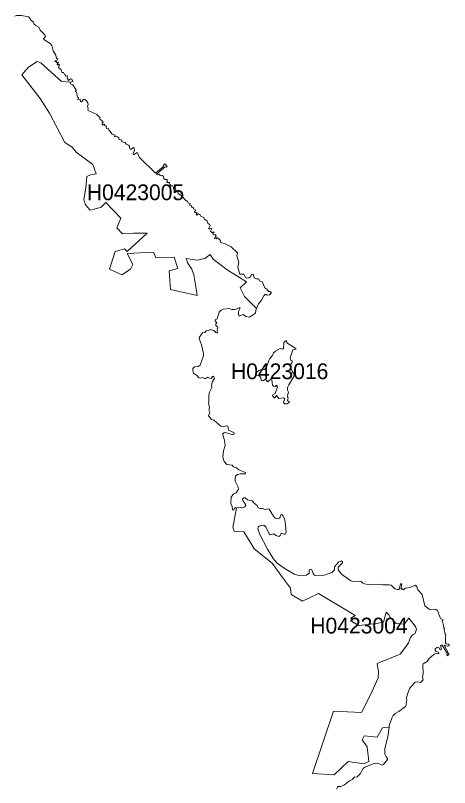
# Model space of a CAD drawing. Extents: x 369010 to 739155, y 6377141 to 6616555.
# Drawn here: x 598036 to 600789, y 6609518 to 6614411 of the extents above; entities that cross this region are included whole.
import ezdxf
from ezdxf.enums import TextEntityAlignment as Align

# ---------------------------------------------------------------- set-up
doc = ezdxf.new("R2010")
doc.units = 0
doc.header["$LTSCALE"] = 40
doc.layers.add('1', color=7, linetype='Continuous', lineweight=13)
doc.layers.add('2', color=7, linetype='Continuous')

msp = doc.modelspace()

# ---------------------------------------------------------------- linework, layer by layer
at = {"layer": '1'}
for points in [[(598870.6, 6613031.35), (598784.7, 6613031.35), (598714.86, 6613027.38), (598678.61, 6613064.95), (598704.1, 6613125.36), (598608.61, 6613224.66), (598579.15, 6613196.36), (598528.17, 6613181.63), (598510.63, 6613177.66), (598479.84, 6613209.77), (598469.09, 6613244.69), (598482.49, 6613317.18), (598487.79, 6613390.99), (598511.29, 6613400.43), (598548.2, 6613407.21), (598525.85, 6613465.47), (598420.59, 6613544.91), (598395.93, 6613575.2), (598350.09, 6613605.49), (598251.45, 6613792.51), (598192.53, 6613883.53), (598076.18, 6614033.48), (598118.71, 6614083.96), (598173.5, 6614119.71), (598196, 6614110.77), (598328.08, 6613992.1), (598383.69, 6613987.47), (598399.08, 6613993.26), (598393.78, 6614006.01), (598385.01, 6614009.81), (598373.09, 6613999.05), (598368.46, 6614000.87), (598368.46, 6614012.13), (598363.49, 6614013.78), (598367.13, 6614028.18), (598354.39, 6614025.2), (598354.39, 6614035.13), (598347.11, 6614037.62), (598340.16, 6614048.87), (598330.89, 6614048.54), (598325.76, 6614065.42), (598308.55, 6614080.48), (598314.34, 6614100.34), (598310.53, 6614102.33), (598305.73, 6614097.53), (598300.6, 6614097.53), (598300.11, 6614102.83), (598309.87, 6614114.74), (598298.12, 6614113.09), (598295.31, 6614118.38), (598286.2, 6614117.72), (598287.53, 6614122.69), (598302.26, 6614129.47), (598303.91, 6614134.93), (598295.47, 6614137.42), (598292.49, 6614158.43), (598275.94, 6614186.74), (598266.18, 6614219.67), (598255.92, 6614232.41), (598216.53, 6614257.41), (598214.71, 6614263.36), (598225.96, 6614277.6), (598222.98, 6614287.03), (598191.87, 6614318.31), (598184.92, 6614337.34), (598165.22, 6614346.28), (598154.96, 6614354.89), (598149.99, 6614367.96), (598131.29, 6614382.86), (598129.31, 6614389.64), (598118.71, 6614401.56), (598075.35, 6614410.83), (598043.08, 6614410.5), (598031.33, 6614405.37)], [(598976.19, 6613377.42), (598973.71, 6613392.98), (598967.75, 6613397.45), (598962.29, 6613393.81), (598953.18, 6613395.63), (598947.72, 6613404.07), (598936.14, 6613399.93), (598930.01, 6613405.56), (598985.13, 6613452.39), (598991.58, 6613449.75), (598997.71, 6613454.55), (598986.29, 6613469.77), (598973.54, 6613459.01), (598975.03, 6613454.71), (598924.22, 6613410.52), (598820.12, 6613512.64), (598809.53, 6613540.11), (598804.07, 6613539.78), (598788.51, 6613528.69), (598781.72, 6613530.35), (598780.73, 6613533.66), (598791.82, 6613553.19), (598789.34, 6613570.07), (598784.7, 6613573.87), (598768.81, 6613562.45), (598763.85, 6613564.44), (598759.21, 6613574.04), (598759.21, 6613582.65), (598755.08, 6613588.11), (598737.86, 6613594.73), (598732.07, 6613605.98), (598711.05, 6613610.78), (598710.39, 6613620.05), (598694.17, 6613625.68), (598691.19, 6613635.11), (598678.45, 6613642.89), (598666.37, 6613641.73), (598664.05, 6613644.71), (598668.19, 6613652.99), (598649.82, 6613658.28), (598628.47, 6613686.09), (598624.66, 6613695.85), (598614.07, 6613695.02), (598611.09, 6613698.66), (598614.07, 6613708.93), (598605.46, 6613712.07), (598599.5, 6613721.01), (598587.09, 6613715.71), (598585.43, 6613722.66), (598586.43, 6613727.79), (598592.05, 6613732.76), (598591.06, 6613737.06), (598584.11, 6613745.67), (598570.7, 6613754.44), (598570.37, 6613764.37), (598553.16, 6613783.73), (598496.23, 6613808.39), (598494.24, 6613813.52), (598497.55, 6613821.3), (598493.25, 6613835.37), (598496.72, 6613846.46), (598495.07, 6613857.22), (598487.62, 6613869.96), (598476.7, 6613877.91), (598467.43, 6613877.91), (598454.36, 6613863.18), (598448.4, 6613865.66), (598445.75, 6613880.55), (598431.68, 6613879.23), (598434.83, 6613890.98), (598429.7, 6613893.96), (598423.08, 6613924.25), (598415.46, 6613928.88), (598420.1, 6613935.5), (598419.77, 6613942.62), (598399.41, 6613971.25), (598385.51, 6613977.21), (598382.53, 6613987.14), (598383.69, 6613987.47), (598328.08, 6613992.1), (598196, 6614110.77), (598173.5, 6614119.71), (598118.71, 6614083.96), (598076.18, 6614033.48), (598192.53, 6613883.53), (598251.45, 6613792.51), (598350.09, 6613605.49), (598395.93, 6613575.2), (598420.59, 6613544.91), (598525.85, 6613465.47), (598548.2, 6613407.21), (598511.29, 6613400.43), (598487.79, 6613390.99), (598482.49, 6613317.18), (598469.09, 6613244.69), (598479.84, 6613209.77), (598510.63, 6613177.66), (598528.17, 6613181.63), (598579.15, 6613196.36), (598608.61, 6613224.66)], [(599565.38, 6612554.37), (599576.64, 6612584.49), (599596.66, 6612606.83), (599610.24, 6612633.98), (599619.34, 6612641.59), (599625.63, 6612642.58), (599631.92, 6612638.94), (599646.98, 6612641.26), (599657.24, 6612650.2), (599657.24, 6612655.49), (599651.28, 6612660.95), (599641.68, 6612661.62), (599629.6, 6612675.85), (599616.52, 6612684.95), (599600.97, 6612723.51), (599584.91, 6612726.99), (599576.31, 6612740.89), (599564.89, 6612741.22), (599549.33, 6612748.84), (599542.88, 6612771.68), (599533.61, 6612770.19), (599526.66, 6612754.3), (599515.4, 6612748.34), (599504.31, 6612746.85), (599495.54, 6612749.33), (599483.29, 6612771.68), (599459.3, 6612771.51), (599446.22, 6612816.53), (599452.84, 6612846.65), (599440.26, 6612888.19), (599443.57, 6612906.23), (599403.85, 6612944.63), (599365.29, 6612964.65), (599338.48, 6612972.93), (599333.18, 6612986.34), (599318.62, 6613001.89), (599312.16, 6613002.22), (599308.19, 6612994.61), (599298.59, 6612997.59), (599309.02, 6613015.3), (599305.54, 6613020.1), (599295.94, 6613020.26), (599289.16, 6613024.4), (599288.5, 6613030.19), (599296.11, 6613036.98), (599292.3, 6613040.12), (599281.05, 6613036.48), (599271.95, 6613043.6), (599281.21, 6613060.98), (599277.57, 6613062.63), (599263.84, 6613055.68), (599261.19, 6613057.67), (599270.79, 6613076.87), (599269.46, 6613084.15), (599256.22, 6613095.24), (599252.58, 6613106.66), (599240.17, 6613116.59), (599234.54, 6613118.24), (599230.24, 6613129.66), (599211.37, 6613138.6), (599207.4, 6613147.54), (599200.28, 6613151.67), (599194.16, 6613151.67), (599186.88, 6613145.72), (599182.9, 6613148.36), (599183.24, 6613153.33), (599189.19, 6613160.28), (599185.22, 6613163.59), (599172.15, 6613161.93), (599171.48, 6613165.58), (599177.44, 6613174.02), (599174.79, 6613180.31), (599164.86, 6613184.44), (599162.71, 6613195.04), (599151.46, 6613196.36), (599152.29, 6613205.3), (599140.2, 6613208.11), (599143.18, 6613219.03), (599132.92, 6613221.35), (599123.98, 6613235.25), (599117.53, 6613236.74), (599088.57, 6613267.69), (599067.38, 6613283.58), (599064.73, 6613294.17), (599060.1, 6613299.14), (599046.86, 6613308.08), (599037.26, 6613309.07), (599037.59, 6613323.3), (599034.12, 6613330.42), (599018.89, 6613331.74), (599020.21, 6613339.02), (599011.77, 6613343.66), (599012.77, 6613351.93), (598995.88, 6613351.6), (599000.35, 6613359.22), (598995.72, 6613364.51), (598997.37, 6613369.15), (598995.55, 6613371.79), (598984.63, 6613371.13), (598976.19, 6613377.42)], [(598608.61, 6613224.66), (598704.1, 6613125.36), (598678.61, 6613064.95), (598714.86, 6613027.38), (598784.7, 6613031.35), (598870.6, 6613031.35), (598744.48, 6612915.83), (598728.26, 6612932.05), (598667.86, 6612914.51), (598631.78, 6612803.12), (598710.89, 6612768.2), (598765.34, 6612803.78), (598781.39, 6612833.24), (598743.82, 6612903.09), (598911.64, 6612911.2), (598925.71, 6612875.94), (599043.05, 6612879.92), (599066.55, 6612806.76), (599011.61, 6612792.7), (599018.89, 6612673.86), (599189.36, 6612636.29), (599185.06, 6612665.92), (599166.52, 6612767.37), (599154.11, 6612802.63), (599129.28, 6612842.02), (599118.85, 6612870.98), (599189.19, 6612860.55), (599236.86, 6612870.98), (599269.96, 6612895.8), (599290.65, 6612866.84), (599377.7, 6612798.49), (599501.83, 6612723.85), (599460.45, 6612684.62), (599489.42, 6612630.67), (599565.38, 6612554.37)], [(599279.56, 6611850.81), (599261.19, 6611873.49), (599267.81, 6611897.15), (599262.84, 6611908.74), (599265.82, 6611923.8), (599259.2, 6611957.89), (599263.17, 6611964.51), (599261.52, 6612002.08), (599267.48, 6612024.43), (599282.21, 6612053.89), (599280.22, 6612069.11), (599286.18, 6612091.46), (599297.27, 6612112.47), (599294.95, 6612121.25), (599290.81, 6612124.89), (599284.85, 6612122.57), (599276.25, 6612111.15), (599266.48, 6612111.48), (599252.91, 6612118.76), (599240.17, 6612109.83), (599233.88, 6612109.83), (599222.46, 6612116.45), (599206.57, 6612112.81), (599199.62, 6612114.13), (599186.21, 6612130.18), (599165.53, 6612144.91), (599160.56, 6612161.79), (599160.73, 6612172.72), (599172.31, 6612183.97), (599195.15, 6612186.12), (599207.56, 6612195.89), (599228.58, 6612254.15), (599228.25, 6612269.54), (599216.5, 6612322.83), (599203.26, 6612358.25), (599201.61, 6612371.16), (599220.97, 6612395.98), (599223.12, 6612402.93), (599236.2, 6612402.27), (599245.8, 6612412.86), (599261.19, 6612414.19), (599272.61, 6612421.14), (599293.46, 6612415.51), (599307.2, 6612400.95), (599318.29, 6612398.13), (599315.47, 6612418.16), (599318.62, 6612435.54), (599306.2, 6612446.3), (599307.53, 6612456.23), (599313.16, 6612463.51), (599302.56, 6612475.92), (599301.9, 6612482.21), (599314.48, 6612488.17), (599327.89, 6612531.2), (599340.63, 6612544.27), (599353.54, 6612549.24), (599390.61, 6612553.54), (599409.15, 6612546.92), (599427.52, 6612547.25), (599436.62, 6612550.56), (599457.97, 6612561.16), (599458.3, 6612551.56), (599449.53, 6612533.85), (599450.19, 6612516.63), (599454.17, 6612505.88), (599479.98, 6612515.48), (599497.86, 6612502.24), (599520.86, 6612499.26), (599558.27, 6612523.59), (599561.25, 6612542.95), (599565.38, 6612554.37), (599489.42, 6612630.67), (599460.45, 6612684.62), (599501.83, 6612723.85), (599377.7, 6612798.49), (599290.65, 6612866.84), (599269.96, 6612895.8), (599236.86, 6612870.98), (599189.19, 6612860.55), (599118.85, 6612870.98), (599129.28, 6612842.02), (599154.11, 6612802.63), (599166.52, 6612767.37), (599185.06, 6612665.92), (599189.36, 6612636.29), (599018.89, 6612673.86), (599011.61, 6612792.7), (599066.55, 6612806.76), (599043.05, 6612879.92), (598925.71, 6612875.94), (598911.64, 6612911.2), (598743.82, 6612903.09), (598781.39, 6612833.24), (598765.34, 6612803.78), (598710.89, 6612768.2), (598631.78, 6612803.12), (598667.86, 6612914.51), (598728.26, 6612932.05), (598744.48, 6612915.83), (598870.6, 6613031.35)], [(600370.73, 6609665.17), (600394.89, 6609695.95), (600395.22, 6609703.23), (600386.12, 6609712.17), (600379.33, 6609729.55), (600378.67, 6609766.45), (600396.38, 6609838.78), (600405.15, 6609900.35), (600364.27, 6609896.38), (600329.18, 6609838.28), (600248.25, 6609846.39), (600234.68, 6609820.74), (600265.8, 6609776.22), (600277.88, 6609684.37), (600244.12, 6609669.47), (600145.64, 6609684.37), (600057.92, 6609599.3), (599918.9, 6609607.41), (600052.46, 6610002.96), (600230.71, 6609994.52), (600287.31, 6610106.57), (600335.97, 6610214.64), (600337.29, 6610252.37), (600329.18, 6610305.01), (600474.99, 6610364.42), (600508.76, 6610407.62), (600528.95, 6610434.59), (600541.03, 6610469.18), (600553.11, 6610485.24), (600568.01, 6610492.02), (600578.76, 6610520.49), (600573.47, 6610539.36), (600530.27, 6610591.99), (600500.48, 6610554.25), (600450.5, 6610556.9), (600414.09, 6610594.64), (600404.65, 6610613.5), (600387.11, 6610629.72), (600369.57, 6610566.34), (600325.05, 6610558.23), (600214.33, 6610544.65), (600172.45, 6610568.98), (600161.69, 6610591.99), (600190, 6610608.21), (600161.69, 6610625.75), (599957.96, 6610747.23), (599905.33, 6610722.9), (599855.35, 6610698.57), (599785.17, 6610741.77), (599779.71, 6610780.99), (599736.52, 6610841.73), (599664.19, 6610939.38), (599549.33, 6611031.24), (599534.6, 6611056.89), (599484.29, 6611139.64), (599422.55, 6611141.96), (599414.44, 6611166.29), (599437.45, 6611290.91), (599428.18, 6611289.92), (599417.92, 6611277.01), (599412.95, 6611278.67), (599409.48, 6611300.02), (599401.87, 6611318.39), (599403.19, 6611360.42), (599420.9, 6611379.46), (599436.29, 6611386.41), (599451.19, 6611409.74), (599448.87, 6611421.66), (599430.17, 6611459.73), (599429.17, 6611476.77), (599431.99, 6611491.34), (599444.4, 6611502.1), (599461.12, 6611506.07), (599489.58, 6611505.41), (599493.22, 6611507.72), (599493.89, 6611514.01), (599451.85, 6611531.06), (599437.28, 6611544.13), (599417.92, 6611551.42), (599410.64, 6611560.35), (599375.88, 6611565.81), (599359.83, 6611584.02), (599351.88, 6611612.16), (599355.52, 6611653.04), (599364.96, 6611686.47), (599361.81, 6611720.4), (599349.57, 6611758.79), (599360.16, 6611767.07), (599368.27, 6611767.73), (599413.95, 6611753.83), (599419.91, 6611755.81), (599422.88, 6611761.11), (599420.57, 6611768.72), (599387.63, 6611782.46), (599382.83, 6611807.78), (599372.9, 6611809.77), (599355.52, 6611803.48), (599338.15, 6611808.11), (599293.46, 6611846.51), (599279.56, 6611850.81)], [(599683.88, 6611226.03), (599672.3, 6611238.12), (599644, 6611282.64), (599635.23, 6611283.8), (599619.34, 6611279.33), (599602.13, 6611286.28), (599585.41, 6611286.44), (599572.34, 6611293.73), (599568.86, 6611305.97), (599549, 6611319.38), (599537.91, 6611334.77), (599507.62, 6611341.72), (599493.56, 6611354.13), (599487.27, 6611353.8), (599476.84, 6611347.02), (599477.83, 6611336.76), (599495.54, 6611312.43), (599496.37, 6611304.98)], [(599496.37, 6611304.98), (599490.74, 6611297.2), (599476.84, 6611291.74), (599464.92, 6611293.39), (599437.45, 6611290.91), (599414.44, 6611166.29), (599422.55, 6611141.96), (599484.29, 6611139.64), (599534.6, 6611056.89), (599549.33, 6611031.24), (599664.19, 6610939.38), (599736.52, 6610841.73), (599779.71, 6610780.99), (599785.17, 6610741.77), (599855.35, 6610698.57), (599905.33, 6610722.9), (599957.96, 6610747.23), (600161.69, 6610625.75), (600190, 6610608.21), (600161.69, 6610591.99), (600172.45, 6610568.98), (600214.33, 6610544.65), (600325.05, 6610558.23), (600369.57, 6610566.34), (600387.11, 6610629.72), (600404.65, 6610613.5), (600414.09, 6610594.64), (600450.5, 6610556.9), (600500.48, 6610554.25), (600530.27, 6610591.99), (600573.47, 6610539.36), (600578.76, 6610520.49), (600568.01, 6610492.02), (600553.11, 6610485.24), (600541.03, 6610469.18), (600528.95, 6610434.59), (600508.76, 6610407.62), (600474.99, 6610364.42), (600329.18, 6610305.01), (600337.29, 6610252.37), (600335.97, 6610214.64), (600287.31, 6610106.57), (600230.71, 6609994.52), (600052.46, 6610002.96), (599918.9, 6609607.41), (600057.92, 6609599.3), (600145.64, 6609684.37), (600244.12, 6609669.47), (600277.88, 6609684.37), (600265.8, 6609776.22), (600234.68, 6609820.74), (600248.25, 6609846.39), (600329.18, 6609838.28), (600364.27, 6609896.38), (600405.15, 6609900.35), (600406.64, 6609911.11), (600421.7, 6609957.12), (600430.64, 6609974.16), (600444.71, 6609987.9), (600468.04, 6610000.81), (600509.42, 6610031.26), (600514.05, 6610040.86), (600512.73, 6610056.25), (600518.02, 6610072.8), (600516.37, 6610086.54), (600523.65, 6610117.16), (600536.73, 6610147.61), (600547.65, 6610161.18), (600570.66, 6610186.84), (600588.36, 6610188.49), (600605.08, 6610183.86), (600620.8, 6610200.57), (600617.99, 6610215.3), (600621.13, 6610245.59), (600618.65, 6610292.59), (600621.8, 6610302.85), (600645.79, 6610317.58), (600659.7, 6610335.29), (600688.49, 6610362.27), (600695.45, 6610366.57), (600707.69, 6610368.23), (600716.46, 6610365.58), (600720.77, 6610369.88), (600718.45, 6610375.84), (600703.72, 6610379.98), (600698.42, 6610389.58), (600698.42, 6610396.86), (600708.02, 6610405.63), (600718.12, 6610407.62), (600727.39, 6610392.89), (600730.37, 6610391.56), (600737.15, 6610395.54), (600731.53, 6610417.22), (600737.48, 6610421.52), (600741.46, 6610421.52), (600775.38, 6610364.92), (600771.08, 6610361.28), (600773.73, 6610353.99), (600787.13, 6610360.95), (600755.03, 6610420.03)], [(600755.03, 6610420.03), (600777.04, 6610415.23), (600784.82, 6610415.56), (600788.79, 6610419.53), (600782.83, 6610426.98), (600768.27, 6610429.96), (600763.14, 6610435.75), (600762.14, 6610471.01), (600765.78, 6610484.58), (600761.48, 6610490.87), (600755.03, 6610519), (600756.35, 6610527.28), (600753.04, 6610531.25), (600747.41, 6610557.56), (600741.12, 6610569.65), (600742.45, 6610576.27), (600749.9, 6610582.22), (600731.03, 6610588.68), (600712.82, 6610639.65), (600700.41, 6610648.26), (600660.69, 6610647.27), (600631.06, 6610669.11), (600615.34, 6610741.94), (600587.7, 6610772.22), (600581.41, 6610790.59), (600573.8, 6610800.03), (600537.06, 6610785.96), (600507.43, 6610781.66), (600496.67, 6610772.06), (600486.41, 6610778.84), (600480.46, 6610776.36), (600485.75, 6610808.63), (600476.81, 6610808.96), (600469.7, 6610773.38), (600455.63, 6610773.71), (600442.72, 6610777.35), (600419.38, 6610800.03), (600406.31, 6610803.01), (600364.77, 6610802.01), (600335.31, 6610806.32), (600271.92, 6610804.66), (600248.42, 6610808.47), (600238.65, 6610812.94), (600227.4, 6610824.03), (600220.28, 6610825.68), (600178.08, 6610823.36), (600162.36, 6610828), (600102.94, 6610869.7), (600081.59, 6610898.01), (600082.25, 6610914.72), (600109.4, 6610942.69), (600109.06, 6610948.98), (600102.28, 6610954.28), (600087.38, 6610948.32), (600059.25, 6610917.04), (600059.25, 6610898.01), (600043.03, 6610880.96), (600002.31, 6610866.06), (599992.05, 6610863.58), (599936.61, 6610863.08), (599930.98, 6610865.57), (599924.69, 6610874.67), (599914.6, 6610897.34), (599906.32, 6610901.65), (599897.88, 6610897.01), (599898.54, 6610876.49), (599882.32, 6610863.25), (599841.61, 6610859.94), (599803.88, 6610871.03), (599740.32, 6610907.94), (599696.63, 6610940.71), (599670.31, 6610969.67), (599634.9, 6611028.42), (599583.59, 6611125.08), (599573.66, 6611160.66), (599576.31, 6611169.76), (599582.27, 6611175.39), (599595.01, 6611179.03), (599611.23, 6611181.02), (599623.64, 6611170.43), (599644.99, 6611126.07), (599651.61, 6611120.28), (599674.95, 6611126.07), (599686.86, 6611115.97), (599706.89, 6611110.02), (599713.68, 6611114.65), (599719.96, 6611128.39), (599723.94, 6611130.7), (599739.66, 6611123.75), (599746.28, 6611124.42), (599752.24, 6611136.99), (599746.94, 6611202.04), (599742.31, 6611219.75), (599731.55, 6611242.42), (599725.26, 6611248.38), (599716.65, 6611243.41), (599715.33, 6611231.99), (599710.2, 6611226.37), (599695.64, 6611222.72), (599683.88, 6611226.03)], [(600071.66, 6609508.77), (600077.95, 6609521.84), (600081.59, 6609524.82), (600099.3, 6609525.48), (600121.64, 6609536.4), (600154.41, 6609561.06), (600170.96, 6609569.17), (600186.02, 6609583.74), (600202.41, 6609586.88), (600222.93, 6609605.42), (600241.96, 6609639.51), (600251.73, 6609647.79), (600310.98, 6609671.46), (600334.65, 6609672.45), (600360.96, 6609660.2), (600370.73, 6609665.17)]]:
    msp.add_lwpolyline(points, dxfattribs=at)
msp.add_lwpolyline([(599628.61, 6612182.15), (599616.19, 6612167.26), (599580.94, 6612162.13), (599567.54, 6612149.88), (599557.61, 6612130.18), (599560.25, 6612126.54), (599580.28, 6612128.53), (599591.2, 6612115.78), (599595.01, 6612099.23), (599600.64, 6612095.76), (599607.92, 6612097.08), (599616.86, 6612104.2), (599623.97, 6612104.2), (599633.9, 6612089.8), (599653.93, 6612103.21), (599661.87, 6612101.88), (599666.01, 6612068.12), (599671.97, 6612062.82), (599683.55, 6612060.51), (599691.99, 6612067.79), (599698.61, 6612057.2), (599683.88, 6612015.49), (599668.33, 6612007.88), (599665.18, 6611999.43), (599668.33, 6611998.77), (599675.94, 6611986.86), (599680.24, 6611987.19), (599690.34, 6612001.75), (599706.89, 6611982.88), (599736.68, 6611987.85), (599742.31, 6611983.55), (599742.64, 6611977.09), (599736.02, 6611959.22), (599743.96, 6611950.11), (599758.03, 6611950.45), (599771.93, 6611958.22), (599771.6, 6611962.53), (599760.68, 6611970.47), (599765.64, 6611987.52), (599762, 6611994.14), (599763, 6612011.85), (599767.96, 6612023.76), (599760.68, 6612037.17), (599760.68, 6612053.22), (599768.62, 6612071.1), (599803.54, 6612126.21), (599802.88, 6612136.8), (599791.3, 6612155.84), (599780.21, 6612186.45), (599784.35, 6612203.5), (599790.97, 6612212.44), (599789.97, 6612221.54), (599781.53, 6612225.18), (599778.55, 6612241.9), (599795.93, 6612291.88), (599814.63, 6612296.18), (599813.31, 6612301.15), (599757.7, 6612336.57), (599754.22, 6612351.13), (599745.95, 6612347.49), (599737.67, 6612338.55), (599735.52, 6612301.48), (599731.22, 6612297.18), (599714.01, 6612300.16), (599684.55, 6612284.6), (599672.63, 6612273.84), (599666.34, 6612255.47), (599649.29, 6612236.11), (599643.34, 6612224.19)], close=True, dxfattribs=at)

# ---------------------------------------------------------------- texts
at = {"layer": '2'}
for s, p in [('H0423005', (598797.31, 6613240.31)), ('H0423016', (599711.58, 6612106.13)), ('H0423004', (600214.33, 6610494.65))]:
    msp.add_text(s, height=100, dxfattribs=at).set_placement(p, align=Align.CENTER)

doc.saveas('drawing.dxf')
